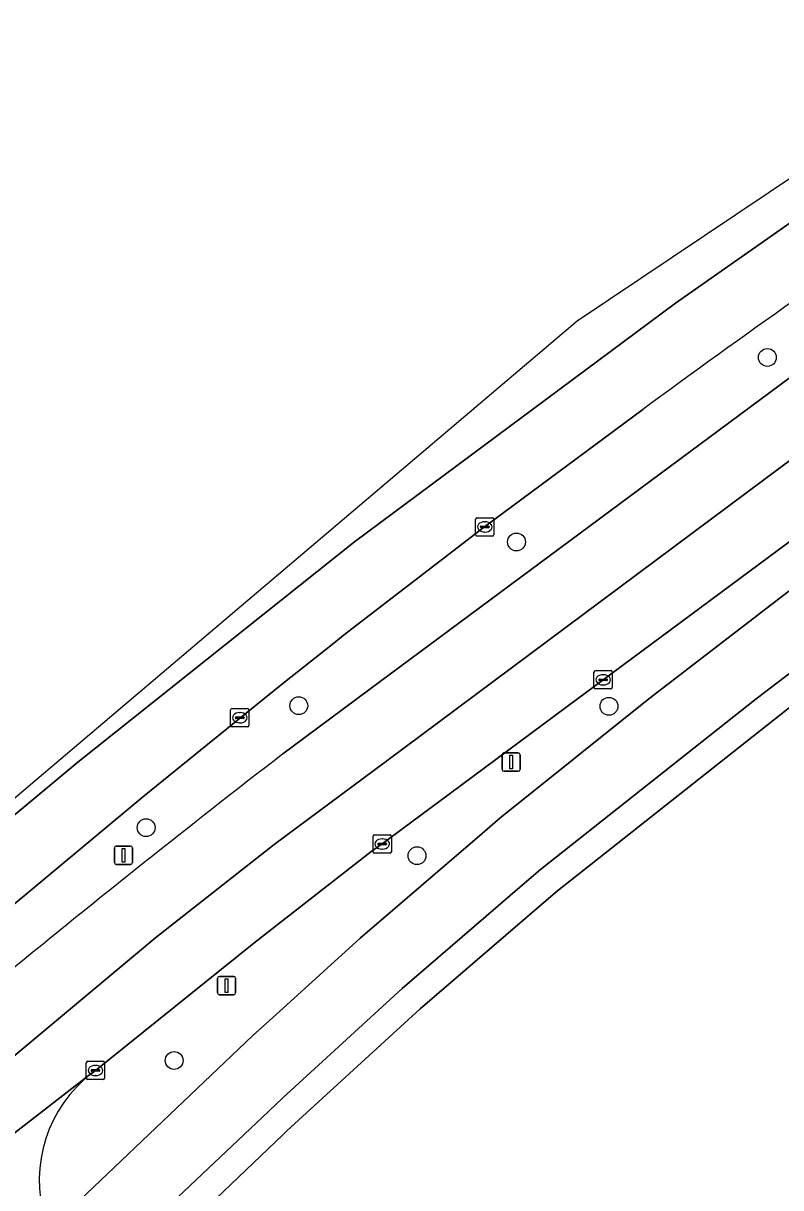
# Model space of a CAD drawing. Extents: x 158132 to 159664, y 385256 to 387218.
# Drawn here: x 158485.8 to 158527.3, y 386973.2 to 387037 of the extents above; entities that cross this region are included whole.
import ezdxf

# ---------------------------------------------------------------- set-up
doc = ezdxf.new("R2010")
doc.units = 0
for name, color, linetype in [('IMGEO_Berm_groen', 7, 'Continuous'), ('IMGEO_Boom', 7, 'Continuous'), ('IMGEO_Fietspad_gesloten', 7, 'Continuous'), ('IMGEO_Groenvoorziening', 7, 'Continuous'), ('IMGEO_Kolk', 7, 'Continuous'), ('IMGEO_Lichtmast', 7, 'Continuous'), ('IMGEO_OVBaan_gesloten', 7, 'Continuous'), ('IMGEO_Rijbaan_regionaal_gesloten', 7, 'Continuous'), ('IMGEO_Verkeersbordpaal', 7, 'Continuous'), ('IMGEO_Voetpad_gesloten', 7, 'Continuous')]:
    doc.layers.add(name, color=color, linetype=linetype)

msp = doc.modelspace()

# ---------------------------------------------------------------- linework, layer by layer
at = {"layer": 'IMGEO_Berm_groen'}
for points in [[(158500, 386996.975), (158500.564, 386997.41), (158504.059, 387000), (158504.766, 387000.524), (158544.808, 387030.197), (158547.175, 387032.064), (158565.598, 387047.521)], [(158549.967, 387025.067), (158549.792, 387024.935), (158533.609, 387012.927), (158517.559, 387001.038), (158516.162, 387000), (158509.203, 386994.832), (158505.453, 386992.046), (158504.836, 386991.611), (158500, 386987.852), (158498.408, 386986.619), (158489.733, 386979.641), (158489.561, 386979.5)], [(158519.739, 387015.849), (158511.067, 387009.41), (158503.319, 387003.466), (158502.796, 387003.051), (158500, 387000.832), (158498.959, 387000), (158492.395, 386994.686), (158483.168, 386987.021), (158484.903, 386984.966)], [(158520.067, 387000), (158527.735, 387005.892)], [(158487.753, 386971.454), (158498.335, 386981.535), (158500, 386983.039), (158504.237, 386986.878), (158510.923, 386992.626), (158511.891, 386993.458), (158520.067, 387000)]]:
    msp.add_lwpolyline(points, dxfattribs=at)
for centre, radius, start, end in [((158868.841, 386539.533), 590.549, 124.252983, 126.238447), ((158907.707, 386468.936), 667.121, 127.672281, 129.329133), ((158494.03, 386973.628), 7.38, 127.27202, 196.70734)]:
    msp.add_arc(centre, radius, start, end, dxfattribs=at)
at = {"layer": 'IMGEO_Boom'}
for centre in [(158526.565, 387018.694), (158512.81, 387008.587), (158500.878, 386999.619), (158517.88, 386999.585), (158492.511, 386992.938), (158507.36, 386991.401), (158494.048, 386980.186)]:
    msp.add_circle(centre, 0.489, dxfattribs=at)
at = {"layer": 'IMGEO_Fietspad_gesloten'}
for points in [[(158490.608, 386969.265), (158499.211, 386977.385), (158500, 386978.134), (158506.548, 386984.134), (158513.131, 386989.793), (158514.127, 386990.649), (158525.945, 387000), (158529.924, 387003.032), (158546.099, 387014.697), (158573.791, 387032.697), (158595.958, 387046.323), (158640.944, 387072.387), (158675.022, 387091.93), (158709.569, 387111.62)], [(158527.735, 387005.892), (158520.067, 387000), (158511.891, 386993.458), (158510.923, 386992.626), (158504.237, 386986.878), (158500, 386983.039), (158498.335, 386981.535), (158487.753, 386971.454)]]:
    msp.add_lwpolyline(points, dxfattribs=at)
at = {"layer": 'IMGEO_Groenvoorziening'}
msp.add_lwpolyline([(158594.652, 386968.028), (158575.724, 386998.679), (158579.928, 387001.317), (158580.351, 387001.582), (158578.517, 387004.505), (158577.392, 387004.289), (158574.806, 387004.228), (158571.856, 387004.58), (158568.36, 387005.469), (158564.887, 387006.535), (158561.678, 387007.692), (158556.617, 387015.67), (158567.705, 387023.128), (158567.571, 387023.393), (158565.976, 387025.844), (158546.88, 387013.42), (158530.815, 387001.855), (158528.384, 387000), (158515.068, 386989.481), (158514.053, 386988.611), (158507.529, 386983.023), (158500.231, 386976.331), (158500, 386976.111), (158490.266, 386966.826)], dxfattribs=at)
at = {"layer": 'IMGEO_Kolk'}
for p, q in [((158510.574, 387008.985), (158510.574, 387009.837)), ((158510.649, 387009.911), (158511.501, 387009.911)), ((158511.062, 387009.691), (158511.087, 387009.691)), ((158511.575, 387009.837), (158511.575, 387008.985)), ((158510.833, 387009.405), (158510.833, 387009.417)), ((158511.271, 387009.368), (158510.873, 387009.368)), ((158510.876, 387009.454), (158511.274, 387009.454)), ((158511.085, 387009.131), (158511.06, 387009.131)), ((158511.317, 387009.417), (158511.317, 387009.405)), ((158511.501, 387008.911), (158510.649, 387008.911)), ((158517.059, 387000.611), (158517.059, 387001.463)), ((158517.134, 387001.537), (158517.986, 387001.537)), ((158517.547, 387001.317), (158517.572, 387001.317)), ((158518.06, 387001.463), (158518.06, 387000.611)), ((158517.318, 387001.031), (158517.318, 387001.043)), ((158517.756, 387000.994), (158517.358, 387000.994)), ((158517.361, 387001.08), (158517.759, 387001.08)), ((158517.57, 387000.757), (158517.545, 387000.757)), ((158517.802, 387001.043), (158517.802, 387001.031)), ((158517.986, 387000.537), (158517.134, 387000.537)), ((158497.22, 386999.459), (158498.072, 386999.459)), ((158497.145, 386998.533), (158497.145, 386999.385)), ((158497.404, 386998.953), (158497.404, 386998.965)), ((158497.842, 386998.916), (158497.444, 386998.916)), ((158497.447, 386999.002), (158497.845, 386999.002)), ((158497.633, 386999.239), (158497.658, 386999.239)), ((158497.888, 386998.965), (158497.888, 386998.953)), ((158498.146, 386999.385), (158498.146, 386998.533)), ((158498.072, 386998.459), (158497.22, 386998.459)), ((158497.656, 386998.679), (158497.631, 386998.679)), ((158504.953, 386991.619), (158504.953, 386992.471)), ((158505.028, 386992.545), (158505.88, 386992.545)), ((158505.954, 386992.471), (158505.954, 386991.619)), ((158505.212, 386992.039), (158505.212, 386992.051)), ((158505.65, 386992.002), (158505.252, 386992.002)), ((158505.255, 386992.088), (158505.653, 386992.088)), ((158505.464, 386991.765), (158505.439, 386991.765)), ((158505.441, 386992.325), (158505.466, 386992.325)), ((158505.696, 386992.051), (158505.696, 386992.039)), ((158505.88, 386991.545), (158505.028, 386991.545)), ((158489.232, 386979.214), (158489.232, 386980.066)), ((158489.307, 386980.14), (158490.159, 386980.14)), ((158489.491, 386979.634), (158489.491, 386979.646)), ((158489.534, 386979.683), (158489.932, 386979.683)), ((158489.72, 386979.92), (158489.745, 386979.92)), ((158489.975, 386979.646), (158489.975, 386979.634)), ((158490.233, 386980.066), (158490.233, 386979.214)), ((158490.159, 386979.14), (158489.307, 386979.14)), ((158489.929, 386979.597), (158489.531, 386979.597)), ((158489.743, 386979.36), (158489.718, 386979.36))]:
    msp.add_line(p, q, dxfattribs=at)
for points in [[(158510.574, 387008.985), (158510.574, 387009.837)], [(158510.649, 387009.911), (158511.501, 387009.911)], [(158511.575, 387009.837), (158511.575, 387008.985)], [(158511.501, 387008.911), (158510.649, 387008.911)], [(158517.059, 387000.611), (158517.059, 387001.463)], [(158517.134, 387001.537), (158517.986, 387001.537)], [(158518.06, 387001.463), (158518.06, 387000.611)], [(158517.986, 387000.537), (158517.134, 387000.537)], [(158497.22, 386999.459), (158498.072, 386999.459)], [(158497.145, 386998.533), (158497.145, 386999.385)], [(158498.146, 386999.385), (158498.146, 386998.533)], [(158498.072, 386998.459), (158497.22, 386998.459)], [(158504.953, 386991.619), (158504.953, 386992.471)], [(158505.028, 386992.545), (158505.88, 386992.545)], [(158505.954, 386992.471), (158505.954, 386991.619)], [(158505.88, 386991.545), (158505.028, 386991.545)], [(158489.232, 386979.214), (158489.232, 386980.066)], [(158489.307, 386980.14), (158490.159, 386980.14)], [(158490.233, 386980.066), (158490.233, 386979.214)], [(158490.159, 386979.14), (158489.307, 386979.14)]]:
    msp.add_lwpolyline(points, dxfattribs=at)
for centre, radius, start, end in [((158510.651, 387009.835), 0.0765, 91.55205, 178.44795), ((158510.651, 387009.835), 0.0765, 91.55205, 178.44795), ((158511.499, 387009.835), 0.0765, 1.55205, 88.44795), ((158511.499, 387009.835), 0.0765, 1.55205, 88.44795), ((158510.651, 387008.987), 0.0765, 181.55205, 268.44795), ((158510.651, 387008.987), 0.0765, 181.55205, 268.44795), ((158510.873, 387009.414), 0.0403, 85.87752, 175.75265), ((158510.87, 387009.404), 0.0366, 178.93798, 274.71019), ((158511.274, 387009.411), 0.043, 264.86636, 352.45326), ((158511.278, 387009.416), 0.0386, 1.73085, 96.63898), ((158511.499, 387008.987), 0.0765, 271.55205, 358.44795), ((158511.499, 387008.987), 0.0765, 271.55205, 358.44795), ((158517.136, 387001.461), 0.0765, 91.55205, 178.44795), ((158517.136, 387001.461), 0.0765, 91.55205, 178.44795), ((158517.984, 387001.461), 0.0765, 1.55205, 88.44795), ((158517.984, 387001.461), 0.0765, 1.55205, 88.44795), ((158517.358, 387001.04), 0.0403, 85.87752, 175.75265), ((158517.355, 387001.03), 0.0366, 178.93798, 274.71019), ((158517.759, 387001.037), 0.043, 264.86636, 352.45326), ((158517.763, 387001.042), 0.0386, 1.73085, 96.63898), ((158517.136, 387000.613), 0.0765, 181.55205, 268.44795), ((158517.136, 387000.613), 0.0765, 181.55205, 268.44795), ((158517.984, 387000.613), 0.0765, 271.55205, 358.44795), ((158517.984, 387000.613), 0.0765, 271.55205, 358.44795), ((158497.222, 386999.383), 0.0765, 91.55205, 178.44795), ((158497.222, 386999.383), 0.0765, 91.55205, 178.44795), ((158498.07, 386999.383), 0.0765, 1.55205, 88.44795), ((158498.07, 386999.383), 0.0765, 1.55205, 88.44795), ((158497.444, 386998.962), 0.0403, 85.87752, 175.75265), ((158497.441, 386998.952), 0.0366, 178.93798, 274.71019), ((158497.845, 386998.959), 0.043, 264.86636, 352.45326), ((158497.849, 386998.964), 0.0386, 1.73085, 96.63898), ((158497.222, 386998.535), 0.0765, 181.55205, 268.44795), ((158497.222, 386998.535), 0.0765, 181.55205, 268.44795), ((158498.07, 386998.535), 0.0765, 271.55205, 358.44795), ((158498.07, 386998.535), 0.0765, 271.55205, 358.44795), ((158505.03, 386992.469), 0.0765, 91.55205, 178.44795), ((158505.03, 386992.469), 0.0765, 91.55205, 178.44795), ((158505.878, 386992.469), 0.0765, 1.55205, 88.44795), ((158505.878, 386992.469), 0.0765, 1.55205, 88.44795), ((158505.252, 386992.048), 0.0403, 85.87752, 175.75265), ((158505.249, 386992.038), 0.0366, 178.93798, 274.71019), ((158505.653, 386992.045), 0.043, 264.86636, 352.45326), ((158505.657, 386992.05), 0.0386, 1.73085, 96.63898), ((158505.03, 386991.621), 0.0765, 181.55205, 268.44795), ((158505.03, 386991.621), 0.0765, 181.55205, 268.44795), ((158505.878, 386991.621), 0.0765, 271.55205, 358.44795), ((158505.878, 386991.621), 0.0765, 271.55205, 358.44795), ((158489.309, 386980.064), 0.0765, 91.55205, 178.44795), ((158489.309, 386980.064), 0.0765, 91.55205, 178.44795), ((158489.531, 386979.643), 0.0403, 85.87752, 175.75265), ((158489.528, 386979.633), 0.0366, 178.93798, 274.71019), ((158489.932, 386979.64), 0.043, 264.86636, 352.45326), ((158489.936, 386979.645), 0.0386, 1.73085, 96.63898), ((158490.157, 386980.064), 0.0765, 1.55205, 88.44795), ((158490.157, 386980.064), 0.0765, 1.55205, 88.44795), ((158489.309, 386979.216), 0.0765, 181.55205, 268.44795), ((158489.309, 386979.216), 0.0765, 181.55205, 268.44795), ((158490.157, 386979.216), 0.0765, 271.55205, 358.44795), ((158490.157, 386979.216), 0.0765, 271.55205, 358.44795)]:
    msp.add_arc(centre, radius, start, end, dxfattribs=at)
for centre, major_axis, ratio, start_param, end_param in [((158511.061, 387009.411), (-0.387, 0.002), 0.722429, 4.712389, 7.853982), ((158511.086, 387009.411), (-0.39, 0.002), 0.717154, 1.570796, 4.712389), ((158517.546, 387001.037), (-0.387, 0.002), 0.722429, 4.712389, 7.853982), ((158517.571, 387001.037), (-0.39, 0.002), 0.717154, 1.570796, 4.712389), ((158497.632, 386998.959), (-0.387, 0.002), 0.722429, 4.712389, 7.853982), ((158497.657, 386998.959), (-0.39, 0.002), 0.717154, 1.570796, 4.712389), ((158505.44, 386992.045), (-0.387, 0.002), 0.722429, 4.712389, 7.853982), ((158505.465, 386992.045), (-0.39, 0.002), 0.717154, 1.570796, 4.712389), ((158489.719, 386979.64), (-0.387, 0.002), 0.722429, 4.712389, 7.853982), ((158489.744, 386979.64), (-0.39, 0.002), 0.717154, 1.570796, 4.712389)]:
    msp.add_ellipse(centre, major_axis=major_axis, ratio=ratio, start_param=start_param, end_param=end_param, dxfattribs=at)
at = {"layer": 'IMGEO_Lichtmast'}
for p, q in [((158512.021, 386996.129), (158512.021, 386996.929)), ((158512.021, 386996.929), (158512.021, 386996.129)), ((158512.121, 386997.029), (158512.911, 386997.029)), ((158512.911, 386997.029), (158512.121, 386997.029)), ((158513.011, 386996.929), (158513.011, 386996.129)), ((158513.011, 386996.129), (158513.011, 386996.929)), ((158512.911, 386996.029), (158512.121, 386996.029)), ((158512.121, 386996.029), (158512.911, 386996.029))]:
    msp.add_line(p, q, dxfattribs=at)
msp.add_lwpolyline([(158512.441, 386996.904), (158512.591, 386996.904), (158512.591, 386996.154), (158512.441, 386996.154), (158512.441, 386996.904)], dxfattribs=at)
for centre, start, end in [((158512.121, 386996.929), 90, 180), ((158512.121, 386996.929), 90, 180), ((158512.911, 386996.929), 0, 90), ((158512.911, 386996.929), 360, 90), ((158512.121, 386996.129), 180, 270), ((158512.121, 386996.129), 180, 270), ((158512.911, 386996.129), 270, 0), ((158512.911, 386996.129), 270, 0)]:
    msp.add_arc(centre, 0.1, start, end, dxfattribs=at)
at = {"layer": 'IMGEO_OVBaan_gesloten'}
msp.add_lwpolyline([(158489.561, 386979.5), (158489.504, 386979.467), (158484.088, 386975.291), (158472.438, 386964.634), (158462.462, 386955.509), (158440.122, 386934.533), (158426.743, 386921.852), (158413.527, 386909.102), (158390.214, 386885.587), (158390.968, 386884.727), (158394.891, 386887.697), (158402.682, 386893.658), (158403.648, 386894.416)], dxfattribs=at)
msp.add_arc((158494.03, 386973.628), 7.38, 127.27202, 196.70734, dxfattribs=at)
at = {"layer": 'IMGEO_Rijbaan_regionaal_gesloten'}
for points in [[(158567.106, 387051.889), (158575.407, 387057.027), (158618.74, 387083.291), (158631.19, 387090.837), (158630.595, 387091.882), (158628.558, 387090.655), (158559.683, 387049.851), (158516.13, 387020.671), (158468.815, 386980.59), (158412.095, 386927.825), (158380.37, 386896.192)], [(158636.602, 387081.343), (158634.991, 387084.15), (158606.55, 387067.536), (158577.06, 387050.309), (158556.671, 387038.038), (158547.175, 387032.064), (158544.808, 387030.197), (158504.766, 387000.524), (158504.059, 387000), (158500.564, 386997.41), (158500, 386996.975)], [(158474.038, 386970.817), (158477.338, 386973.816), (158493.05, 386986.916), (158499.529, 386992.007), (158505.629, 386996.548), (158527.373, 387012.736), (158544.138, 387025.142), (158550.017, 387029.416), (158555.122, 387033.014), (158561.926, 387037.339), (158568.259, 387041.175), (158601.791, 387060.883), (158615.074, 387068.69), (158636.602, 387081.343)], [(158566.678, 387036.17), (158567.262, 387036.494), (158581.897, 387045.137), (158599.21, 387055.303), (158617.156, 387065.84), (158637.262, 387077.646), (158638.361, 387078.278), (158636.602, 387081.343), (158615.074, 387068.69), (158601.791, 387060.883), (158568.259, 387041.175), (158561.926, 387037.339), (158555.122, 387033.014), (158550.017, 387029.416), (158544.138, 387025.142), (158527.373, 387012.736), (158505.629, 386996.548), (158499.529, 386992.007), (158493.05, 386986.916), (158477.338, 386973.816), (158474.038, 386970.817)], [(158444.293, 386956.845), (158457.059, 386968.849), (158461.842, 386973.211), (158464.836, 386975.9), (158464.924, 386975.978), (158476.555, 386986.38), (158488.77, 386996.529), (158503.924, 387008.589), (158521.537, 387021.663), (158538.618, 387033.62), (158553.956, 387043.835), (158564.999, 387050.499)], [(158564.999, 387050.499), (158553.956, 387043.835), (158538.618, 387033.62), (158521.537, 387021.663), (158503.924, 387008.589), (158488.77, 386996.529), (158476.555, 386986.38), (158464.924, 386975.978)], [(158489.561, 386979.5), (158489.733, 386979.641), (158498.408, 386986.619), (158500, 386987.852), (158504.836, 386991.611), (158505.453, 386992.046), (158509.203, 386994.832), (158516.162, 387000), (158517.559, 387001.038), (158533.609, 387012.927), (158549.792, 387024.935), (158549.967, 387025.067)], [(158511.067, 387009.41), (158519.739, 387015.849)], [(158466.74, 386973.789), (158479.983, 386984.295), (158480.123, 386984.406), (158481.449, 386985.556), (158483.168, 386987.021), (158492.395, 386994.686), (158498.959, 387000), (158500, 387000.832), (158502.796, 387003.051), (158503.319, 387003.466), (158511.067, 387009.41)], [(158472.438, 386964.634), (158484.088, 386975.291), (158489.504, 386979.467), (158489.561, 386979.5)]]:
    msp.add_lwpolyline(points, dxfattribs=at)
for centre, radius, start, end in [((158868.841, 386539.533), 590.549, 124.252983, 126.238447), ((158907.707, 386468.936), 667.121, 127.672281, 129.329133)]:
    msp.add_arc(centre, radius, start, end, dxfattribs=at)
at = {"layer": 'IMGEO_Verkeersbordpaal'}
for p, q in [((158490.77, 386991.028), (158490.77, 386991.828)), ((158490.77, 386991.828), (158490.77, 386991.028)), ((158490.87, 386991.928), (158491.66, 386991.928)), ((158491.66, 386991.928), (158490.87, 386991.928)), ((158491.76, 386991.828), (158491.76, 386991.028)), ((158491.76, 386991.028), (158491.76, 386991.828)), ((158491.66, 386990.928), (158490.87, 386990.928)), ((158490.87, 386990.928), (158491.66, 386990.928)), ((158496.524, 386984.788), (158497.314, 386984.788)), ((158497.314, 386984.788), (158496.524, 386984.788)), ((158496.424, 386983.888), (158496.424, 386984.688)), ((158496.424, 386984.688), (158496.424, 386983.888)), ((158497.414, 386984.688), (158497.414, 386983.888)), ((158497.414, 386983.888), (158497.414, 386984.688)), ((158497.314, 386983.788), (158496.524, 386983.788)), ((158496.524, 386983.788), (158497.314, 386983.788))]:
    msp.add_line(p, q, dxfattribs=at)
for points in [[(158491.19, 386991.803), (158491.34, 386991.803), (158491.34, 386991.053), (158491.19, 386991.053), (158491.19, 386991.803)], [(158496.844, 386984.663), (158496.994, 386984.663), (158496.994, 386983.913), (158496.844, 386983.913), (158496.844, 386984.663)]]:
    msp.add_lwpolyline(points, dxfattribs=at)
for centre, start, end in [((158490.87, 386991.828), 90, 180), ((158490.87, 386991.828), 90, 180), ((158491.66, 386991.828), 0, 90), ((158491.66, 386991.828), 360, 90), ((158490.87, 386991.028), 180, 270), ((158490.87, 386991.028), 180, 270), ((158491.66, 386991.028), 270, 0), ((158491.66, 386991.028), 270, 0), ((158496.524, 386984.688), 90, 180), ((158496.524, 386984.688), 90, 180), ((158497.314, 386984.688), 0, 90), ((158497.314, 386984.688), 360, 90), ((158496.524, 386983.888), 180, 270), ((158496.524, 386983.888), 180, 270), ((158497.314, 386983.888), 270, 0), ((158497.314, 386983.888), 270, 0)]:
    msp.add_arc(centre, 0.1, start, end, dxfattribs=at)
at = {"layer": 'IMGEO_Voetpad_gesloten'}
for points in [[(158774.247, 387147.156), (158777.849, 387149.117), (158796.652, 387159.485), (158826.074, 387175.671), (158824.96, 387177.231), (158823.804, 387176.598), (158776.889, 387150.893), (158732.48, 387123.894), (158722.886, 387118.521), (158715.758, 387114.904), (158709.569, 387111.62), (158675.022, 387091.93), (158640.944, 387072.387), (158595.958, 387046.323), (158573.791, 387032.697), (158546.099, 387014.697), (158529.924, 387003.032), (158525.945, 387000), (158514.127, 386990.649), (158513.131, 386989.793), (158506.548, 386984.134), (158500, 386978.134), (158499.211, 386977.385), (158490.608, 386969.265)], [(158490.266, 386966.826), (158500, 386976.111), (158500.231, 386976.331), (158507.529, 386983.023), (158514.053, 386988.611), (158515.068, 386989.481), (158528.384, 387000), (158530.815, 387001.855), (158546.88, 387013.42), (158565.976, 387025.844), (158566.368, 387026.099), (158567.917, 387027.106), (158572.64, 387030.179), (158574.561, 387031.328), (158596.687, 387045.001), (158644.089, 387072.48), (158644.611, 387071.596), (158658.366, 387079.32), (158658.738, 387078.625), (158659.554, 387079.092), (158659.165, 387079.773), (158676.28, 387089.711), (158679.065, 387091.306), (158713.234, 387110.714)]]:
    msp.add_lwpolyline(points, dxfattribs=at)

doc.saveas('drawing.dxf')
